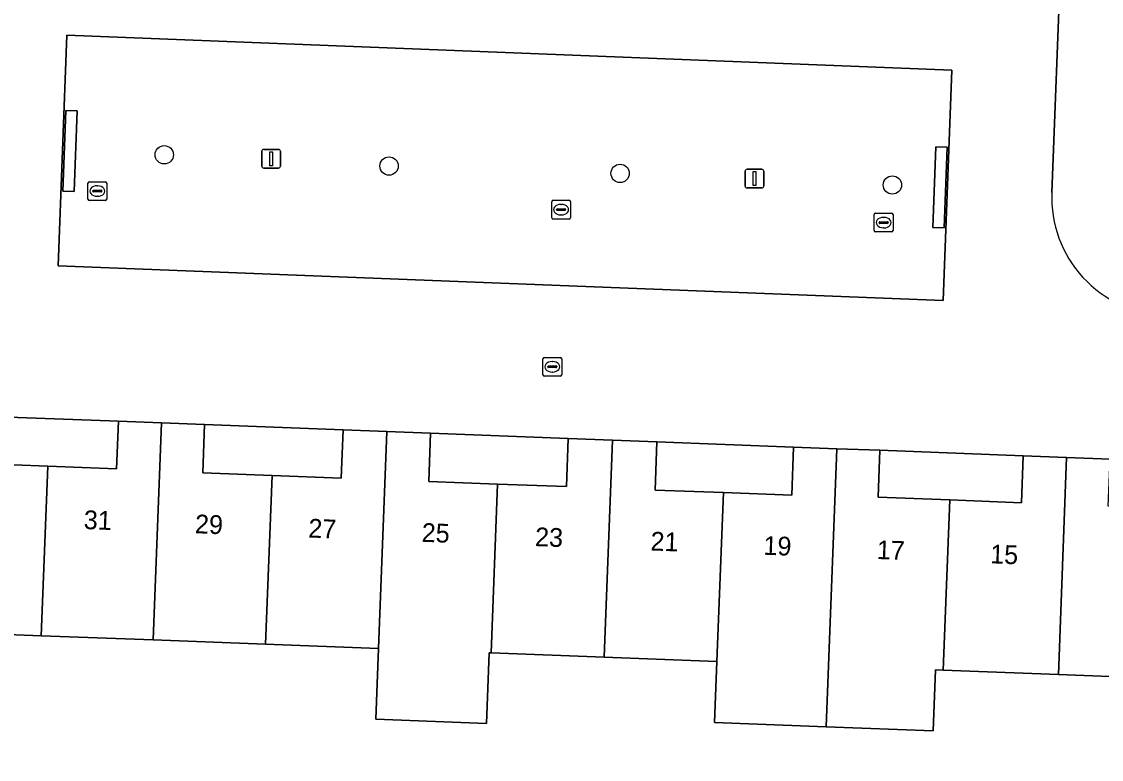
# Model space of a CAD drawing. Extents: x 160786 to 161429, y 386828 to 387485.
# Drawn here: x 161176.3 to 161233.9, y 387191.8 to 387231.1 of the extents above; entities that cross this region are included whole.
import ezdxf

# ---------------------------------------------------------------- set-up
doc = ezdxf.new("R2010")
doc.units = 0
for name, color, linetype in [('IMGEO_Boom', 7, 'Continuous'), ('IMGEO_Erf', 7, 'Continuous'), ('IMGEO_Groenvoorziening', 7, 'Continuous'), ('IMGEO_Haag', 7, 'Continuous'), ('IMGEO_Kolk', 7, 'Continuous'), ('IMGEO_Lichtmast', 7, 'Continuous'), ('IMGEO_Pand', 7, 'Continuous'), ('IMGEO_Pand_nummerreeks', 7, 'Continuous'), ('IMGEO_Parkeervlak_open', 7, 'Continuous'), ('IMGEO_Rijbaan_lokaal_open', 7, 'Continuous'), ('IMGEO_Rioolput', 7, 'Continuous'), ('IMGEO_Voetpad_open', 7, 'Continuous')]:
    doc.layers.add(name, color=color, linetype=linetype)

msp = doc.modelspace()

# ---------------------------------------------------------------- linework, layer by layer
at = {"layer": 'IMGEO_Boom'}
for centre in [(161183.943, 387224.022), (161195.925, 387223.425), (161208.239, 387223.031), (161222.747, 387222.414)]:
    msp.add_circle(centre, 0.489, dxfattribs=at)
at = {"layer": 'IMGEO_Erf'}
for points in [[(161174.168, 387210.096), (161174.072, 387207.579), (161177.735, 387207.44), (161181.401, 387207.3), (161181.498, 387209.838)], [(161186.097, 387209.662), (161185.998, 387207.082), (161189.688, 387206.941), (161193.375, 387206.801), (161193.474, 387209.376)], [(161198.134, 387209.198), (161198.036, 387206.624), (161201.702, 387206.484), (161205.372, 387206.344), (161205.47, 387208.915)], [(161210.197, 387208.735), (161210.099, 387206.164), (161213.74, 387206.025), (161217.381, 387205.887), (161217.478, 387208.454)], [(161222.078, 387208.279), (161221.983, 387205.778), (161225.802, 387205.632), (161229.618, 387205.487), (161229.714, 387207.983)]]:
    msp.add_lwpolyline(points, close=True, dxfattribs=at)
msp.add_lwpolyline([(161237.54, 387196.109), (161231.59, 387196.335), (161225.457, 387196.569), (161225.044, 387196.585), (161224.92, 387193.326), (161219.216, 387193.543), (161213.273, 387193.769), (161213.397, 387197.029), (161207.392, 387197.258), (161201.359, 387197.488), (161201.259, 387197.492), (161201.116, 387193.732), (161195.221, 387193.956), (161195.364, 387197.716), (161189.345, 387197.946), (161183.357, 387198.174), (161177.391, 387198.401), (161171.073, 387198.642), (161171.008, 387197.024), (161170.542, 387185.542)], dxfattribs=at)
at = {"layer": 'IMGEO_Groenvoorziening'}
for points in [[(161179.144, 387222.07), (161179.304, 387226.367), (161178.704, 387226.389), (161178.544, 387222.092)], [(161225.498, 387220.135), (161225.658, 387224.432), (161225.058, 387224.455), (161224.898, 387220.158)]]:
    msp.add_lwpolyline(points, close=True, dxfattribs=at)
at = {"layer": 'IMGEO_Haag'}
for points in [[(161179.144, 387222.07), (161179.304, 387226.367), (161178.704, 387226.389), (161178.544, 387222.092)], [(161225.498, 387220.135), (161225.658, 387224.432), (161225.058, 387224.455), (161224.898, 387220.158)]]:
    msp.add_lwpolyline(points, close=True, dxfattribs=at)
at = {"layer": 'IMGEO_Kolk'}
for p, q in [((161179.877, 387221.665), (161179.877, 387222.517)), ((161179.952, 387222.591), (161180.804, 387222.591)), ((161180.878, 387222.517), (161180.878, 387221.665)), ((161180.136, 387222.085), (161180.136, 387222.097)), ((161180.574, 387222.048), (161180.176, 387222.048)), ((161180.179, 387222.134), (161180.577, 387222.134)), ((161180.365, 387222.371), (161180.39, 387222.371)), ((161180.62, 387222.097), (161180.62, 387222.085)), ((161180.804, 387221.591), (161179.952, 387221.591)), ((161180.388, 387221.811), (161180.363, 387221.811)), ((161204.592, 387220.673), (161204.592, 387221.525)), ((161204.667, 387221.599), (161205.519, 387221.599)), ((161205.08, 387221.379), (161205.105, 387221.379)), ((161205.593, 387221.525), (161205.593, 387220.673)), ((161204.851, 387221.093), (161204.851, 387221.105)), ((161205.289, 387221.056), (161204.891, 387221.056)), ((161204.894, 387221.142), (161205.292, 387221.142)), ((161205.103, 387220.819), (161205.078, 387220.819)), ((161205.335, 387221.105), (161205.335, 387221.093)), ((161221.779, 387219.985), (161221.779, 387220.837)), ((161221.854, 387220.911), (161222.706, 387220.911)), ((161222.267, 387220.691), (161222.292, 387220.691)), ((161222.78, 387220.837), (161222.78, 387219.985)), ((161205.519, 387220.599), (161204.667, 387220.599)), ((161222.038, 387220.405), (161222.038, 387220.417)), ((161222.476, 387220.368), (161222.078, 387220.368)), ((161222.081, 387220.454), (161222.479, 387220.454)), ((161222.29, 387220.131), (161222.265, 387220.131)), ((161222.522, 387220.417), (161222.522, 387220.405)), ((161222.706, 387219.911), (161221.854, 387219.911))]:
    msp.add_line(p, q, dxfattribs=at)
for points in [[(161179.877, 387221.665), (161179.877, 387222.517)], [(161179.952, 387222.591), (161180.804, 387222.591)], [(161180.878, 387222.517), (161180.878, 387221.665)], [(161180.804, 387221.591), (161179.952, 387221.591)], [(161204.592, 387220.673), (161204.592, 387221.525)], [(161204.667, 387221.599), (161205.519, 387221.599)], [(161205.593, 387221.525), (161205.593, 387220.673)], [(161221.779, 387219.985), (161221.779, 387220.837)], [(161221.854, 387220.911), (161222.706, 387220.911)], [(161222.78, 387220.837), (161222.78, 387219.985)], [(161205.519, 387220.599), (161204.667, 387220.599)], [(161222.706, 387219.911), (161221.854, 387219.911)]]:
    msp.add_lwpolyline(points, dxfattribs=at)
for centre, radius, start, end in [((161179.954, 387222.515), 0.0765, 91.55205, 178.44795), ((161179.954, 387222.515), 0.0765, 91.55205, 178.44795), ((161180.802, 387222.515), 0.0765, 1.55205, 88.44795), ((161180.802, 387222.515), 0.0765, 1.55205, 88.44795), ((161180.176, 387222.094), 0.0403, 85.87752, 175.75265), ((161180.173, 387222.084), 0.0366, 178.93798, 274.71019), ((161180.577, 387222.091), 0.043, 264.86636, 352.45326), ((161180.581, 387222.096), 0.0386, 1.73085, 96.63898), ((161179.954, 387221.667), 0.0765, 181.55205, 268.44795), ((161179.954, 387221.667), 0.0765, 181.55205, 268.44795), ((161180.802, 387221.667), 0.0765, 271.55205, 358.44795), ((161180.802, 387221.667), 0.0765, 271.55205, 358.44795), ((161204.669, 387221.523), 0.0765, 91.55205, 178.44795), ((161204.669, 387221.523), 0.0765, 91.55205, 178.44795), ((161205.517, 387221.523), 0.0765, 1.55205, 88.44795), ((161205.517, 387221.523), 0.0765, 1.55205, 88.44795), ((161204.669, 387220.675), 0.0765, 181.55205, 268.44795), ((161204.669, 387220.675), 0.0765, 181.55205, 268.44795), ((161204.891, 387221.102), 0.0403, 85.87752, 175.75265), ((161204.888, 387221.092), 0.0366, 178.93798, 274.71019), ((161205.292, 387221.099), 0.043, 264.86636, 352.45326), ((161205.296, 387221.104), 0.0386, 1.73085, 96.63898), ((161205.517, 387220.675), 0.0765, 271.55205, 358.44795), ((161205.517, 387220.675), 0.0765, 271.55205, 358.44795), ((161221.856, 387220.835), 0.0765, 91.55205, 178.44795), ((161221.856, 387220.835), 0.0765, 91.55205, 178.44795), ((161222.704, 387220.835), 0.0765, 1.55205, 88.44795), ((161222.704, 387220.835), 0.0765, 1.55205, 88.44795), ((161222.078, 387220.414), 0.0403, 85.87752, 175.75265), ((161222.075, 387220.404), 0.0366, 178.93798, 274.71019), ((161222.479, 387220.411), 0.043, 264.86636, 352.45326), ((161222.483, 387220.416), 0.0386, 1.73085, 96.63898), ((161221.856, 387219.987), 0.0765, 181.55205, 268.44795), ((161221.856, 387219.987), 0.0765, 181.55205, 268.44795), ((161222.704, 387219.987), 0.0765, 271.55205, 358.44795), ((161222.704, 387219.987), 0.0765, 271.55205, 358.44795)]:
    msp.add_arc(centre, radius, start, end, dxfattribs=at)
for centre, major_axis, ratio, start_param, end_param in [((161180.364, 387222.091), (-0.387, 0.002), 0.722429, 4.712389, 7.853982), ((161180.389, 387222.091), (-0.39, 0.002), 0.717154, 1.570796, 4.712389), ((161205.079, 387221.099), (-0.387, 0.002), 0.722429, 4.712389, 7.853982), ((161205.104, 387221.099), (-0.39, 0.002), 0.717154, 1.570796, 4.712389), ((161222.266, 387220.411), (-0.387, 0.002), 0.722429, 4.712389, 7.853982), ((161222.291, 387220.411), (-0.39, 0.002), 0.717154, 1.570796, 4.712389)]:
    msp.add_ellipse(centre, major_axis=major_axis, ratio=ratio, start_param=start_param, end_param=end_param, dxfattribs=at)
at = {"layer": 'IMGEO_Lichtmast'}
for p, q in [((161189.144, 387223.414), (161189.144, 387224.214)), ((161189.144, 387224.214), (161189.144, 387223.414)), ((161189.244, 387224.314), (161190.034, 387224.314)), ((161190.034, 387224.314), (161189.244, 387224.314)), ((161190.134, 387224.214), (161190.134, 387223.414)), ((161190.134, 387223.414), (161190.134, 387224.214)), ((161190.034, 387223.314), (161189.244, 387223.314)), ((161189.244, 387223.314), (161190.034, 387223.314)), ((161214.899, 387222.356), (161214.899, 387223.156)), ((161214.899, 387223.156), (161214.899, 387222.356)), ((161214.999, 387223.256), (161215.789, 387223.256)), ((161215.789, 387223.256), (161214.999, 387223.256)), ((161215.889, 387223.156), (161215.889, 387222.356)), ((161215.889, 387222.356), (161215.889, 387223.156)), ((161215.789, 387222.256), (161214.999, 387222.256)), ((161214.999, 387222.256), (161215.789, 387222.256))]:
    msp.add_line(p, q, dxfattribs=at)
for points in [[(161189.564, 387224.189), (161189.714, 387224.189), (161189.714, 387223.439), (161189.564, 387223.439), (161189.564, 387224.189)], [(161215.319, 387223.131), (161215.469, 387223.131), (161215.469, 387222.381), (161215.319, 387222.381), (161215.319, 387223.131)]]:
    msp.add_lwpolyline(points, dxfattribs=at)
for centre, start, end in [((161189.244, 387224.214), 90, 180), ((161189.244, 387224.214), 90, 180), ((161190.034, 387224.214), 0, 90), ((161190.034, 387224.214), 360, 90), ((161189.244, 387223.414), 180, 270), ((161189.244, 387223.414), 180, 270), ((161190.034, 387223.414), 270, 0), ((161190.034, 387223.414), 270, 0), ((161214.999, 387223.156), 90, 180), ((161214.999, 387223.156), 90, 180), ((161215.789, 387223.156), 0, 90), ((161215.789, 387223.156), 360, 90), ((161214.999, 387222.356), 180, 270), ((161214.999, 387222.356), 180, 270), ((161215.789, 387222.356), 270, 0), ((161215.789, 387222.356), 270, 0)]:
    msp.add_arc(centre, 0.1, start, end, dxfattribs=at)
at = {"layer": 'IMGEO_Pand'}
for points in [[(161177.735, 387207.44), (161174.072, 387207.579), (161174.168, 387210.096), (161172.164, 387210.172), (161171.514, 387210.197), (161171.073, 387198.642), (161177.391, 387198.401)], [(161181.498, 387209.838), (161181.401, 387207.3), (161177.735, 387207.44), (161177.391, 387198.401), (161183.357, 387198.174), (161183.798, 387209.75)], [(161183.798, 387209.75), (161183.357, 387198.174), (161189.345, 387197.946), (161189.688, 387206.941), (161185.998, 387207.082), (161186.097, 387209.662)], [(161193.474, 387209.376), (161193.375, 387206.801), (161189.688, 387206.941), (161189.345, 387197.946), (161195.364, 387197.716), (161195.805, 387209.287)], [(161201.702, 387206.484), (161198.036, 387206.624), (161198.134, 387209.198), (161195.805, 387209.287), (161195.364, 387197.716), (161195.221, 387193.956), (161201.116, 387193.732), (161201.259, 387197.492), (161201.359, 387197.488)], [(161205.47, 387208.915), (161205.372, 387206.344), (161201.702, 387206.484), (161201.359, 387197.488), (161207.392, 387197.258), (161207.832, 387208.825)], [(161207.832, 387208.825), (161207.392, 387197.258), (161213.397, 387197.029), (161213.74, 387206.025), (161210.099, 387206.164), (161210.197, 387208.735)], [(161219.78, 387208.366), (161217.478, 387208.454), (161217.381, 387205.887), (161213.74, 387206.025), (161213.397, 387197.029), (161213.273, 387193.769), (161219.216, 387193.543), (161219.34, 387196.802)], [(161225.802, 387205.632), (161221.983, 387205.778), (161222.078, 387208.279), (161219.78, 387208.366), (161219.34, 387196.802), (161219.216, 387193.543), (161224.92, 387193.326), (161225.044, 387196.585), (161225.457, 387196.569)], [(161229.714, 387207.983), (161229.618, 387205.487), (161225.802, 387205.632), (161225.457, 387196.569), (161231.59, 387196.335), (161232.03, 387207.895)], [(161232.03, 387207.895), (161231.59, 387196.335), (161237.54, 387196.109), (161237.885, 387205.165), (161234.25, 387205.304), (161234.345, 387207.807)]]:
    msp.add_lwpolyline(points, close=True, dxfattribs=at)
at = {"layer": 'IMGEO_Parkeervlak_open'}
for points in [[(161225.454, 387216.265), (161225.91, 387228.525), (161178.753, 387230.391), (161178.296, 387218.105)], [(161179.144, 387222.07), (161178.544, 387222.092), (161178.704, 387226.389), (161179.304, 387226.367)], [(161225.498, 387220.135), (161224.898, 387220.158), (161225.058, 387224.455), (161225.658, 387224.432)]]:
    msp.add_lwpolyline(points, close=True, dxfattribs=at)
at = {"layer": 'IMGEO_Rijbaan_lokaal_open'}
for points in [[(161231.242, 387222.012), (161231.716, 387234.461), (161229.14, 387234.559), (161226.068, 387234.676), (161222.996, 387234.793), (161219.925, 387234.91), (161216.854, 387235.028), (161213.782, 387235.145), (161210.711, 387235.262), (161207.639, 387235.379), (161202.257, 387235.579), (161199.188, 387235.692), (161196.119, 387235.805), (161193.05, 387235.918), (161189.98, 387236.031), (161186.911, 387236.144), (161183.842, 387236.257), (161180.773, 387236.37), (161177.704, 387236.483), (161177.698, 387236.325), (161173.243, 387236.489)], [(161174.168, 387210.096), (161181.498, 387209.838), (161183.798, 387209.75), (161186.097, 387209.662), (161193.474, 387209.376), (161195.805, 387209.287), (161198.134, 387209.198), (161205.47, 387208.915), (161207.832, 387208.825), (161210.197, 387208.735), (161217.478, 387208.454), (161219.78, 387208.366), (161222.078, 387208.279), (161229.714, 387207.983), (161232.03, 387207.895), (161234.345, 387207.807)]]:
    msp.add_lwpolyline(points, dxfattribs=at)
msp.add_lwpolyline([(161225.454, 387216.265), (161178.296, 387218.105), (161178.753, 387230.391), (161225.91, 387228.525)], close=True, dxfattribs=at)
msp.add_arc((161237.517, 387221.748), 6.28, 177.58886, 267.7928, dxfattribs=at)
at = {"layer": 'IMGEO_Rioolput'}
for p, q in [((161204.198, 387213.23), (161205.05, 387213.23)), ((161204.123, 387212.304), (161204.123, 387213.156)), ((161204.382, 387212.724), (161204.382, 387212.736)), ((161204.82, 387212.687), (161204.422, 387212.687)), ((161204.425, 387212.773), (161204.823, 387212.773)), ((161204.611, 387213.01), (161204.636, 387213.01)), ((161204.866, 387212.736), (161204.866, 387212.724)), ((161205.124, 387213.156), (161205.124, 387212.304)), ((161205.05, 387212.23), (161204.198, 387212.23)), ((161204.634, 387212.45), (161204.609, 387212.45))]:
    msp.add_line(p, q, dxfattribs=at)
for points in [[(161204.198, 387213.23), (161205.05, 387213.23)], [(161204.123, 387212.304), (161204.123, 387213.156)], [(161205.124, 387213.156), (161205.124, 387212.304)], [(161205.05, 387212.23), (161204.198, 387212.23)]]:
    msp.add_lwpolyline(points, dxfattribs=at)
for centre, radius, start, end in [((161204.2, 387213.154), 0.0765, 91.55205, 178.44795), ((161204.2, 387213.154), 0.0765, 91.55205, 178.44795), ((161205.048, 387213.154), 0.0765, 1.55205, 88.44795), ((161205.048, 387213.154), 0.0765, 1.55205, 88.44795), ((161204.422, 387212.733), 0.0403, 85.87752, 175.75265), ((161204.419, 387212.723), 0.0366, 178.93798, 274.71019), ((161204.823, 387212.73), 0.043, 264.86636, 352.45326), ((161204.827, 387212.735), 0.0386, 1.73085, 96.63898), ((161204.2, 387212.306), 0.0765, 181.55205, 268.44795), ((161204.2, 387212.306), 0.0765, 181.55205, 268.44795), ((161205.048, 387212.306), 0.0765, 271.55205, 358.44795), ((161205.048, 387212.306), 0.0765, 271.55205, 358.44795)]:
    msp.add_arc(centre, radius, start, end, dxfattribs=at)
for centre, major_axis, ratio, start_param, end_param in [((161204.61, 387212.73), (-0.387, 0.002), 0.722429, 4.712389, 7.853982), ((161204.635, 387212.73), (-0.39, 0.002), 0.717154, 1.570796, 4.712389)]:
    msp.add_ellipse(centre, major_axis=major_axis, ratio=ratio, start_param=start_param, end_param=end_param, dxfattribs=at)
at = {"layer": 'IMGEO_Voetpad_open'}
msp.add_lwpolyline([(161233.524, 387270.355), (161233.272, 387263.261), (161233.112, 387259.06), (161232.882, 387251.985), (161232.806, 387250), (161232.726, 387247.901), (161232.45, 387240.729), (161232.211, 387234.442), (161231.716, 387234.461), (161231.242, 387222.012)], dxfattribs=at)
msp.add_arc((161237.517, 387221.748), 6.28, 177.58886, 267.7928, dxfattribs=at)

# ---------------------------------------------------------------- texts
at = {"layer": 'IMGEO_Pand_nummerreeks'}
for s, rotation, p in [('31', 357.83501, (161179.642, 387204.087)), ('29', 357.83501, (161185.57, 387203.863)), ('27', 357.83501, (161191.61, 387203.635)), ('25', 357.83422, (161197.65, 387203.407)), ('23', 357.83501, (161203.691, 387203.178)), ('21', 357.83501, (161209.844, 387202.945)), ('19', 357.83422, (161215.862, 387202.717)), ('17', 357.83422, (161221.902, 387202.489)), ('15', 357.83501, (161227.944, 387202.261))]:
    msp.add_text(s, height=1, rotation=rotation, dxfattribs=at).set_placement(p)

doc.saveas('drawing.dxf')
